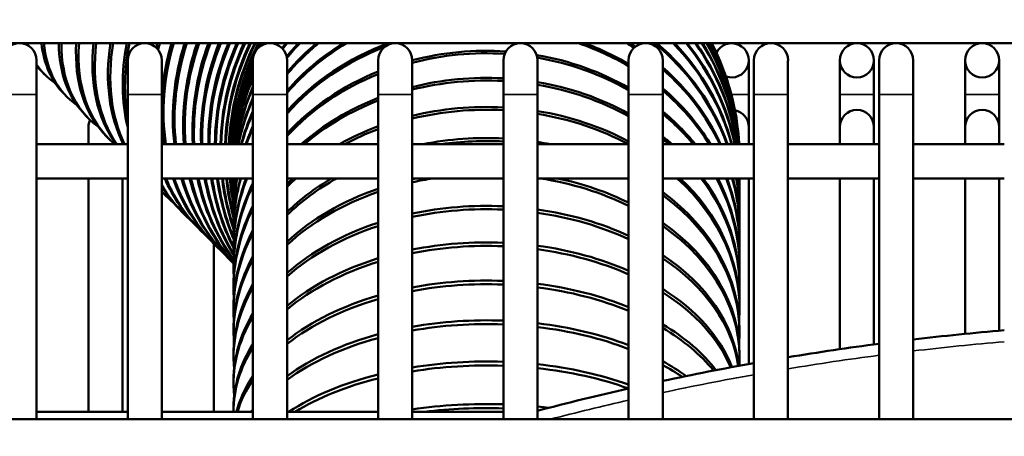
# Model space of a CAD drawing. Header units: inches. Extents: x 1 to 271, y 5 to 171.
# Tile 313 of 334: x 158.45 to 161.85, y 143.33 to 144.77. Entities that reach past the tile are written whole.
import ezdxf

# ---------------------------------------------------------------- set-up
doc = ezdxf.new("R2010")
doc.units = ezdxf.units.IN
doc.header["$LTSCALE"] = 8
doc.header["$MEASUREMENT"] = 0
for name, color, linetype, lineweight in [('Dimension (ANSI)', 7, 'Continuous', 25), ('Visible (ANSI)', 7, 'Continuous', 50), ('Visible Narrow (ANSI)', 7, 'Continuous', 35)]:
    doc.layers.add(name, color=color, linetype=linetype, lineweight=lineweight)
doc.styles.add('Dimension Text', font='tahoma.ttf')
doc.dimstyles.new('Dual Dimension', dxfattribs={"dimscale": 8, "dimtxt": 0.12, "dimasz": 0.098425, "dimexe": 0.125, "dimexo": 0.0625, "dimgap": 0.031496, "dimtad": 0, "dimtih": 1, "dimtoh": 1, "dimrnd": 1e-08, "dimzin": 4, "dimdsep": 46, "dimtxsty": 'Dimension Text', "dimcen": 0.09, "dimdle": 0.393701, "dimclrd": 256, "dimclre": 256, "dimclrt": 256, "dimadec": 0, "dimazin": 1, "dimtfac": 1, "dimtofl": 0, "dimtmove": 0, "dimatfit": 3, "dimfxl": 1, "dimtolj": 1, "dimtzin": 4, "dimlwd": -1, "dimlwe": -1, "dimarcsym": 0})

# ---------------------------------------------------------------- blocks, each defined once
blk = doc.blocks.new('*D10')
at = {"layer": 'Defpoints', "color": 0, "transparency": 16777216}
for p in [(179.2848, 157.7079), (123.1798, 140.6812), (179.2848, 140.6812)]:
    blk.add_point(p, dxfattribs=at)
at = {"layer": 'Dimension (ANSI)', "transparency": 16777216}
for p, q in [((123.1798, 141.1812), (123.1798, 158.7079)), ((179.2848, 141.1812), (179.2848, 158.7079)), ((123.9672, 157.7079), (146.443, 157.7079)), ((178.4974, 157.7079), (156.0215, 157.7079))]:
    blk.add_line(p, q, dxfattribs=at)
for points in [[(123.9672, 157.8392), (123.9672, 157.5767), (123.1798, 157.7079)], [(178.4974, 157.8392), (178.4974, 157.5767), (179.2848, 157.7079)]]:
    blk.add_solid(points, dxfattribs=at)
at = {"layer": 'Dimension (ANSI)', "transparency": 16777216, "insert": (151.2323, 157.7079), "char_height": 0.96, "attachment_point": 5, "style": 'Dimension Text'}
blk.add_mtext('\\A1;{\\H3.0x;(}\\S56.11^ 1425.1 mm;{\\H3.0x;)}', dxfattribs=at)

msp = doc.modelspace()

# ---------------------------------------------------------------- linework, layer by layer
at = {"layer": 'Visible (ANSI)'}
for p, q in [((172.3631, 144.6842), (152.4166, 144.6842)), ((158.5049, 144.5071), (158.5049, 144.6252)), ((158.8198, 144.6252), (158.8198, 144.5071)), ((158.938, 144.5071), (158.938, 144.6252)), ((159.2529, 144.6252), (159.2529, 144.5071)), ((159.371, 144.5071), (159.371, 144.6252)), ((159.686, 144.6252), (159.686, 144.5071)), ((159.8041, 144.5071), (159.8041, 144.6252)), ((160.1191, 144.6252), (160.1191, 144.5071)), ((160.2372, 144.5071), (160.2372, 144.6252)), ((160.5521, 144.6252), (160.5521, 144.5071)), ((160.6702, 144.5071), (160.6702, 144.6252)), ((160.9676, 144.5071), (160.9676, 144.6252)), ((160.9852, 144.6252), (160.9852, 144.5071)), ((161.1033, 144.5071), (161.1033, 144.6252)), ((161.2825, 144.6252), (161.2825, 144.5071)), ((161.4006, 144.5071), (161.4006, 144.6252)), ((161.4183, 144.6252), (161.4183, 144.5071)), ((161.5364, 144.5071), (161.5364, 144.6252)), ((161.7156, 144.6252), (161.7156, 144.5071)), ((161.8337, 144.5071), (161.8337, 144.6252)), ((158.5324, 144.5767), (158.5225, 144.5866)), ((158.6096, 144.4996), (158.6, 144.5092)), ((158.5049, 144.5071), (158.5049, 143.385)), ((158.8198, 144.5071), (158.8198, 143.385)), ((158.938, 144.5071), (158.938, 143.385)), ((159.2529, 144.5071), (159.2529, 143.385)), ((159.371, 144.5071), (159.371, 143.385)), ((159.686, 144.5071), (159.686, 143.385)), ((159.8041, 144.5071), (159.8041, 143.385)), ((160.1191, 144.5071), (160.1191, 143.385)), ((160.2372, 144.5071), (160.2372, 143.385)), ((160.5521, 144.5071), (160.5521, 143.385)), ((160.6702, 144.5071), (160.6702, 143.385)), ((160.9676, 144.5071), (160.9676, 144.3947)), ((160.9852, 144.5071), (160.9852, 143.385)), ((161.1033, 144.5071), (161.1033, 143.385)), ((161.2825, 144.5071), (161.2825, 144.3947)), ((161.4006, 144.5071), (161.4006, 144.3947)), ((161.4183, 144.5071), (161.4183, 143.385)), ((161.5364, 144.5071), (161.5364, 143.385)), ((161.7156, 144.5071), (161.7156, 144.3947)), ((161.8337, 144.5071), (161.8337, 144.3947)), ((158.6844, 144.4248), (158.6751, 144.4341)), ((158.6841, 144.3947), (158.6841, 144.3356)), ((160.9676, 144.3356), (160.9676, 144.3947)), ((161.2825, 144.3947), (161.2825, 144.3356)), ((161.4006, 144.3356), (161.4006, 144.3947)), ((161.7156, 144.3947), (161.7156, 144.3356)), ((161.8337, 144.3356), (161.8337, 144.3947)), ((158.7566, 144.3526), (158.7476, 144.3615)), ((158.5049, 144.3356), (158.8198, 144.3356)), ((158.938, 144.3356), (159.2529, 144.3356)), ((159.371, 144.3356), (159.686, 144.3356)), ((159.8041, 144.3356), (160.1191, 144.3356)), ((160.2372, 144.3356), (160.5521, 144.3356)), ((160.6702, 144.3356), (160.9852, 144.3356)), ((161.1033, 144.3356), (161.4183, 144.3356)), ((161.5364, 144.3356), (161.8513, 144.3356)), ((158.5049, 144.2175), (158.8198, 144.2175)), ((158.6841, 143.4104), (158.6841, 144.2175)), ((158.8022, 143.4104), (158.8022, 144.2175)), ((158.938, 144.2175), (159.2529, 144.2175)), ((159.186, 144.2058), (159.186, 144.2098)), ((159.371, 144.2175), (159.686, 144.2175)), ((159.8041, 144.2175), (160.1191, 144.2175)), ((160.2372, 144.2175), (160.5521, 144.2175)), ((160.6702, 144.2175), (160.9852, 144.2175)), ((160.936, 144.2058), (160.936, 144.2098)), ((160.9676, 143.5758), (160.9676, 144.2175)), ((161.1033, 144.2175), (161.4183, 144.2175)), ((161.2825, 143.627), (161.2825, 144.2175)), ((161.4006, 143.6435), (161.4006, 144.2175)), ((161.5364, 144.2175), (161.8513, 144.2175)), ((161.7156, 143.6798), (161.7156, 144.2175)), ((161.8337, 143.6907), (161.8337, 144.2175)), ((159.186, 144.1709), (159.186, 144.1757)), ((160.936, 144.1709), (160.936, 144.1757)), ((158.9558, 144.1534), (158.948, 144.1612)), ((159.186, 144.13), (159.186, 144.1355)), ((160.936, 144.13), (160.936, 144.1355)), ((159.0158, 144.0933), (159.0084, 144.1007)), ((159.186, 144.083), (159.186, 144.0893)), ((160.936, 144.083), (160.936, 144.0893)), ((159.0724, 144.0367), (159.0655, 144.0437)), ((159.186, 144.0301), (159.186, 144.0371)), ((160.936, 144.0301), (160.936, 144.0371)), ((159.1172, 143.4104), (159.1172, 143.992)), ((159.1254, 143.9837), (159.1189, 143.9902)), ((159.186, 143.9715), (159.186, 143.9792)), ((160.936, 143.9715), (160.936, 143.9792)), ((159.1747, 143.9344), (159.1687, 143.9404)), ((159.186, 143.9072), (159.186, 143.9157)), ((160.936, 143.9072), (160.936, 143.9157)), ((159.186, 143.8375), (159.186, 143.8466)), ((160.936, 143.8375), (160.936, 143.8466)), ((159.186, 143.7625), (159.186, 143.7723)), ((160.936, 143.7625), (160.936, 143.7723)), ((159.186, 143.6825), (159.186, 143.6929)), ((160.936, 143.6825), (160.936, 143.6929)), ((159.186, 143.5976), (159.186, 143.6086)), ((160.936, 143.5976), (160.936, 143.6086)), ((159.186, 143.508), (159.186, 143.5196)), ((159.186, 143.414), (159.186, 143.4262)), ((172.3631, 143.385), (152.3541, 143.385)), ((158.8198, 143.4104), (158.5049, 143.4104)), ((159.2529, 143.4104), (158.938, 143.4104)), ((159.686, 143.4104), (159.371, 143.4104)), ((160.1191, 143.4104), (159.8041, 143.4104))]:
    msp.add_line(p, q, dxfattribs=at)
for centre in [(161.3416, 144.6252), (161.7747, 144.6252)]:
    msp.add_circle(centre, 0.0591, dxfattribs=at)
for centre, radius, start, end in [((158.4458, 144.6252), 0.0591, 0, 180), ((158.8789, 144.6252), 0.0591, 0, 180), ((159.312, 144.6252), 0.0591, 0, 180), ((160.061, 144.2856), 0.875, 152.8976, 153.7994), ((159.745, 144.6252), 0.0591, 0, 180), ((160.1781, 144.6252), 0.0591, 0, 180), ((160.6112, 144.6252), 0.0591, 0, 180), ((160.061, 144.2856), 0.875, 3.2774, 27.1024), ((160.9085, 144.6252), 0.0591, 250.3005, 153.3679), ((161.0443, 144.6252), 0.0591, 0, 180), ((161.4773, 144.6252), 0.0591, 0, 180), ((160.061, 144.2856), 0.875, 157.4437, 176.7226), ((160.9085, 144.3947), 0.0591, 0, 78.9017), ((161.3416, 144.3947), 0.0591, 0, 180), ((161.7747, 144.3947), 0.0591, 0, 180), ((158.7432, 144.3947), 0.0591, 155.0039, 180), ((162.6423, 134.2766), 9.4488, 94.8018, 96.72145), ((162.6423, 134.2766), 9.4488, 97.44316, 99.37386), ((162.6423, 134.2766), 9.4488, 100.10053, 102.04672), ((162.6423, 134.2766), 9.4488, 102.78007, 104.74648)]:
    msp.add_arc(centre, radius, start, end, dxfattribs=at)
for centre, major_axis, ratio, start_param, end_param in [((159.1412, 145.2053), (-0.6187, -0.6187), 0.485302, 6.024061, 6.033256), ((159.1511, 145.1955), (-0.6187, -0.6187), 0.485302, 6.002292, 6.019944), ((159.2187, 145.1279), (-0.6187, -0.6187), 0.528964, 5.885437, 6.283185), ((159.2283, 145.1183), (-0.6187, -0.6187), 0.528964, 5.867829, 6.379551), ((159.2938, 145.0528), (-0.6187, -0.6187), 0.571268, 5.775012, 6.283185), ((159.3031, 145.0435), (-0.6187, -0.6187), 0.571268, 5.759854, 6.369673), ((159.3663, 144.9802), (-0.6187, -0.6187), 0.612106, 5.681993, 6.283185), ((159.3753, 144.9713), (-0.6187, -0.6187), 0.612106, 5.668524, 6.329765), ((159.4361, 144.9105), (-0.6187, -0.6187), 0.651372, 5.601132, 6.182017), ((159.4447, 144.9019), (-0.6187, -0.6187), 0.651372, 5.588943, 6.163701), ((159.5029, 144.8436), (-0.6187, -0.6187), 0.688967, 5.529448, 6.05817), ((159.5111, 144.8354), (-0.6187, -0.6187), 0.688967, 5.518293, 6.043456), ((159.5667, 144.7799), (0.6187, 0.6187), 0.724793, 2.323488, 2.727634), ((159.5745, 144.7721), (0.6187, 0.6187), 0.724793, 2.313213, 2.672339), ((159.6271, 144.7194), (0.6187, 0.6187), 0.758758, 2.26521, 2.266016), ((159.6345, 144.712), (0.6187, 0.6187), 0.758758, 2.255713, 2.255718), ((159.6842, 144.6624), (0.6187, 0.6187), 0.790776, 2.212184, 2.231229), ((159.6911, 144.6555), (0.6187, 0.6187), 0.790776, 2.2034, 2.231639), ((159.7441, 144.6024), (0.6187, 0.6187), 0.820763, 2.155715, 2.597924), ((159.7377, 144.6089), (0.6187, 0.6187), 0.820763, 2.163829, 2.411893), ((159.7874, 144.5591), (0.6187, 0.6187), 0.848644, 2.119739, 2.553557), ((159.7934, 144.5532), (0.6187, 0.6187), 0.848644, 2.112271, 2.545894), ((159.8334, 144.5132), (0.6187, 0.6187), 0.874347, 2.07964, 2.507057), ((159.8389, 144.5077), (0.6187, 0.6187), 0.874347, 2.072805, 2.50022), ((159.8753, 144.4712), (0.6187, 0.6187), 0.897805, 2.043351, 2.466228), ((159.8803, 144.4662), (0.6187, 0.6187), 0.897805, 2.037147, 2.460158), ((159.9133, 144.4333), (0.6187, 0.6187), 0.918958, 2.010765, 2.430521), ((159.9177, 144.4289), (0.6187, 0.6187), 0.918958, 2.005196, 2.425176), ((159.947, 144.3996), (0.6187, 0.6187), 0.937752, 1.98183, 2.399541), ((159.9509, 144.3956), (0.6187, 0.6187), 0.937752, 1.976908, 2.394896), ((159.9765, 144.37), (0.6187, 0.6187), 0.954139, 1.956535, 2.373006), ((159.9799, 144.3667), (0.6187, 0.6187), 0.954139, 1.952274, 2.369043), ((160.0017, 144.3449), (0.6187, 0.6187), 0.968077, 1.934902, 2.35071), ((160.0045, 144.342), (0.6187, 0.6187), 0.968077, 1.931316, 2.347416), ((160.0225, 144.3241), (0.6187, 0.6187), 0.97953, 1.916968, 2.332505), ((160.0248, 144.3218), (0.6187, 0.6187), 0.97953, 1.914075, 2.329875), ((160.0389, 144.3077), (0.6187, 0.6187), 0.988468, 1.902782, 2.31829), ((160.0406, 144.306), (0.6187, 0.6187), 0.988468, 1.900597, 2.316319), ((160.0508, 144.2958), (0.6187, 0.6187), 0.994869, 1.892394, 2.307992), ((160.0519, 144.2947), (0.6187, 0.6187), 0.994869, 1.890929, 2.30668), ((160.0581, 144.2884), (0.6187, 0.6187), 0.998717, 1.885846, 1.907583), ((160.0587, 144.2879), (0.6187, 0.6187), 0.998717, 1.885111, 1.904952), ((160.061, 144.2832), (0.875, 0), 0.998717, 2.664822, 2.678488), ((160.061, 144.2824), (-0.875, 0), 0.998717, 5.805371, 5.818497), ((160.061, 144.2744), (0.875, 0), 0.994869, 2.651388, 2.659356), ((160.061, 144.2728), (-0.875, 0), 0.994869, 5.790871, 5.798131), ((160.061, 144.2592), (0.875, 0), 0.988468, 2.627864, 2.630099), ((160.061, 144.2568), (-0.875, 0), 0.988468, 5.766238, 5.767991), ((160.061, 144.2376), (0.875, 0), 0.97953, 2.593508, 2.593562), ((160.061, 144.2344), (-0.875, 0), 0.97953, 5.730692, 5.730888), ((160.061, 144.2098), (0.875, 0), 0.968077, 2.547102, 2.552787), ((160.061, 144.2058), (-0.875, 0), 0.968077, 5.682969, 5.689942), ((160.061, 144.1757), (0.875, 0), 0.954139, 2.486704, 2.51234), ((160.061, 144.1709), (-0.875, 0), 0.954139, 5.621042, 5.649983), ((160.061, 144.1355), (0.875, 0), 0.937752, 2.409123, 2.481974), ((160.061, 144.13), (-0.875, 0), 0.937752, 5.541569, 5.621977), ((160.061, 144.083), (-0.875, 0), 0.918958, 5.43855, 5.620788), ((160.061, 144.0893), (0.875, 0), 0.918958, 2.308698, 2.479195), ((160.061, 144.0301), (-0.875, 0), 0.897805, 5.299285, 5.620788), ((160.061, 144.0371), (0.875, 0), 0.897805, 2.173698, 2.479195), ((160.061, 143.9792), (0.875, 0), 0.874347, 1.969646, 2.479195), ((160.061, 143.9715), (-0.875, 0), 0.874347, 5.084236, 5.084369), ((160.061, 143.9715), (-0.875, 0), 0.874347, 4.116419, 4.340541), ((160.061, 143.9792), (0.875, 0), 0.874347, 0.974827, 1.171946), ((160.061, 144.0301), (-0.875, 0), 0.897805, 4.090135, 4.125493), ((160.061, 144.0371), (0.875, 0), 0.897805, 0.941849, 0.967895), ((160.061, 144.083), (0.875, 0), 0.918958, 0.319595, 0.844635), ((160.061, 144.0893), (0.875, 0), 0.918958, 0.311341, 0.832895), ((160.061, 144.13), (0.875, 0), 0.937752, 0.253324, 0.741616), ((160.061, 144.1355), (0.875, 0), 0.937752, 0.246334, 0.73247), ((160.061, 144.1709), (0.875, 0), 0.954139, 0.19855, 0.662143), ((160.061, 144.1757), (0.875, 0), 0.954139, 0.192701, 0.654889), ((160.061, 144.2058), (0.875, 0), 0.968077, 0.153879, 0.600216), ((160.061, 144.2098), (0.875, 0), 0.968077, 0.149089, 0.59449), ((160.061, 144.2344), (0.875, 0), 0.97953, 0.11835, 0.552493), ((160.061, 144.2376), (0.875, 0), 0.97953, 0.114567, 0.548084), ((160.061, 144.2568), (0.875, 0), 0.988468, 0.091297, 0.516948), ((160.061, 144.2592), (0.875, 0), 0.988468, 0.088484, 0.513728), ((160.061, 144.2728), (0.875, 0), 0.994869, 0.072263, 0.492314), ((160.061, 144.2744), (0.875, 0), 0.994869, 0.070399, 0.490205), ((160.061, 144.2824), (0.875, 0), 0.998717, 0.060954, 0.477814), ((160.061, 144.2832), (0.875, 0), 0.998717, 0.060025, 0.47677), ((160.061, 143.9715), (-0.875, 0), 0.874347, 5.1266, 5.620788), ((160.061, 143.9157), (0.875, 0), 0.848644, 1.494378, 1.868769), ((160.061, 143.9072), (-0.875, 0), 0.848644, 4.640773, 5.01036), ((159.1511, 145.1955), (-0.6187, -0.6187), 0.485302, 6.180532, 6.391089), ((160.0581, 144.2884), (0.6187, 0.6187), 0.998717, 1.955992, 2.301568), ((160.0587, 144.2879), (0.6187, 0.6187), 0.998717, 1.957926, 2.300912), ((160.061, 144.2832), (-0.875, 0), 0.998717, 5.889503, 6.22316), ((160.061, 144.2824), (-0.875, 0), 0.998717, 5.889503, 6.222231), ((160.061, 143.9157), (0.875, 0), 0.848644, 0.974827, 1.371465), ((160.061, 143.9072), (-0.875, 0), 0.848644, 4.116419, 4.510548), ((159.1412, 145.2053), (-0.6187, -0.6187), 0.485302, 6.220403, 6.283185), ((160.061, 144.2744), (-0.875, 0), 0.994869, 5.889503, 6.212786), ((160.061, 144.2728), (-0.875, 0), 0.994869, 5.889503, 6.210922), ((160.061, 144.2592), (-0.875, 0), 0.988468, 5.889503, 6.194701), ((160.061, 144.2568), (-0.875, 0), 0.988468, 5.889503, 6.191889), ((160.061, 143.9157), (0.875, 0), 0.848644, 2.0137, 2.479195), ((160.061, 143.9072), (-0.875, 0), 0.848644, 5.155293, 5.620788), ((160.061, 144.0371), (0.875, 0), 0.897805, 0.389723, 0.800574), ((160.061, 144.0301), (-0.875, 0), 0.897805, 3.541032, 3.942167), ((160.061, 144.2376), (-0.875, 0), 0.97953, 5.889503, 6.168619), ((160.061, 144.2344), (-0.875, 0), 0.97953, 5.889503, 6.164835), ((160.061, 143.8466), (0.875, 0), 0.820763, 1.504374, 1.868768), ((160.061, 143.8375), (-0.875, 0), 0.820763, 4.645967, 5.01036), ((160.061, 143.8466), (0.875, 0), 0.820763, 0.974827, 1.368054), ((160.061, 144.2098), (-0.875, 0), 0.968077, 5.889503, 6.134096), ((160.061, 144.2058), (-0.875, 0), 0.968077, 5.889503, 6.129307), ((160.061, 143.8375), (-0.875, 0), 0.820763, 4.116419, 4.509646), ((160.061, 143.9792), (0.875, 0), 0.874347, 0.484585, 0.800574), ((160.061, 143.9715), (-0.875, 0), 0.874347, 3.637683, 3.942167), ((160.061, 144.1757), (-0.875, 0), 0.954139, 5.889503, 6.090484), ((160.061, 144.1709), (-0.875, 0), 0.954139, 5.889503, 6.084636), ((160.061, 143.8466), (0.875, 0), 0.820763, 2.0137, 2.392649), ((160.061, 143.8375), (-0.875, 0), 0.820763, 5.155293, 5.516721), ((160.061, 144.1355), (-0.875, 0), 0.937752, 5.889503, 6.036851), ((160.061, 144.13), (-0.875, 0), 0.937752, 5.889503, 6.029862), ((160.061, 143.7723), (0.875, 0), 0.790776, 1.504374, 1.868768), ((160.061, 143.7625), (-0.875, 0), 0.790776, 4.645967, 5.01036), ((160.061, 143.7723), (0.875, 0), 0.790776, 0.974827, 1.368054), ((160.061, 143.7625), (-0.875, 0), 0.790776, 4.117558, 4.509646), ((160.061, 143.9157), (0.875, 0), 0.848644, 0.60109, 0.800574), ((159.7377, 144.6089), (0.6187, 0.6187), 0.820763, 2.496744, 2.606501), ((160.061, 143.9072), (-0.875, 0), 0.848644, 3.756569, 3.942167), ((160.061, 144.0893), (-0.875, 0), 0.918958, 5.889503, 5.971845), ((160.061, 144.083), (-0.875, 0), 0.918958, 5.889503, 5.96359), ((160.061, 143.7723), (0.875, 0), 0.790776, 2.0137, 2.190434), ((160.061, 143.7625), (-0.875, 0), 0.790776, 5.155293, 5.30722), ((160.061, 144.0371), (-0.875, 0), 0.897805, 5.889503, 5.893462), ((160.061, 143.6929), (0.875, 0), 0.758758, 1.504374, 1.824222), ((160.061, 143.6825), (-0.875, 0), 0.758758, 4.645967, 4.892873), ((160.061, 143.6929), (0.875, 0), 0.758758, 1.31737, 1.368054), ((160.061, 143.8466), (0.875, 0), 0.820763, 0.748944, 0.800574), ((160.061, 143.8375), (-0.875, 0), 0.820763, 3.908057, 3.942167), ((159.6842, 144.6624), (-0.6187, -0.6187), 0.790776, 5.980688, 6.283185), ((159.6911, 144.6555), (-0.6187, -0.6187), 0.790776, 5.970094, 6.329886), ((159.7377, 144.6089), (-0.6187, -0.6187), 0.820763, 5.910584, 6.283185), ((159.7441, 144.6024), (-0.6187, -0.6187), 0.820763, 5.901351, 6.325121), ((159.7874, 144.5591), (-0.6187, -0.6187), 0.848644, 5.850637, 6.283185), ((159.7934, 144.5532), (-0.6187, -0.6187), 0.848644, 5.842521, 6.304493), ((159.8334, 144.5132), (-0.6187, -0.6187), 0.874347, 5.798895, 6.228592), ((159.8389, 144.5077), (-0.6187, -0.6187), 0.874347, 5.791745, 6.217698), ((159.8753, 144.4712), (-0.6187, -0.6187), 0.897805, 5.754081, 6.14556), ((159.8803, 144.4662), (-0.6187, -0.6187), 0.897805, 5.747795, 6.134892), ((159.9133, 144.4333), (-0.6187, -0.6187), 0.918958, 5.715319, 6.065302), ((159.9177, 144.4289), (-0.6187, -0.6187), 0.918958, 5.709829, 6.054419), ((159.947, 144.3996), (-0.6187, -0.6187), 0.937752, 5.681993, 5.987248), ((159.9509, 144.3956), (-0.6187, -0.6187), 0.937752, 5.677252, 5.976648), ((159.9765, 144.37), (-0.6187, -0.6187), 0.954139, 5.653661, 5.913759), ((159.9799, 144.3667), (-0.6187, -0.6187), 0.954139, 5.649637, 5.902785), ((160.0017, 144.3449), (0.6187, 0.6187), 0.968077, 2.488408, 2.698702), ((160.0045, 144.342), (0.6187, 0.6187), 0.968077, 2.48508, 2.688499), ((160.0225, 144.3241), (0.6187, 0.6187), 0.97953, 2.46919, 2.628527), ((160.0248, 144.3218), (0.6187, 0.6187), 0.97953, 2.46654, 2.618174), ((160.0389, 144.3077), (0.6187, 0.6187), 0.988468, 2.454245, 2.560457), ((160.0406, 144.306), (0.6187, 0.6187), 0.988468, 2.452266, 2.550153), ((160.0508, 144.2958), (0.6187, 0.6187), 0.994869, 2.443459, 2.494036), ((160.0519, 144.2947), (0.6187, 0.6187), 0.994869, 2.442142, 2.484103), ((160.061, 143.9715), (-0.875, 0), 0.874347, 5.955757, 6.320201), ((160.061, 144.0301), (-0.875, 0), 0.897805, 6.042309, 6.316004), ((160.061, 144.083), (-0.875, 0), 0.918958, 6.1151, 6.312024), ((160.061, 144.13), (-0.875, 0), 0.937752, 6.176302, 6.308225), ((160.061, 144.1709), (-0.875, 0), 0.954139, 6.22738, 6.304578), ((160.061, 144.2058), (-0.875, 0), 0.968077, 6.269347, 6.301055), ((160.061, 144.2098), (-0.875, 0), 0.968077, 6.274082, 6.283185), ((160.061, 144.1757), (-0.875, 0), 0.954139, 6.233125, 6.283185), ((160.061, 144.1355), (-0.875, 0), 0.937752, 6.183111, 6.283185), ((160.061, 144.0893), (-0.875, 0), 0.918958, 6.123054, 6.283185), ((160.061, 144.0371), (-0.875, 0), 0.897805, 6.051535, 6.283185), ((160.061, 143.9792), (-0.875, 0), 0.874347, 5.966457, 6.283185), ((160.061, 143.7723), (0.875, 0), 0.790776, 2.442672, 2.479195), ((160.061, 143.7625), (-0.875, 0), 0.790776, 5.565628, 5.620788), ((160.061, 143.6825), (-0.875, 0), 0.758758, 5.346064, 5.620788), ((160.061, 143.6929), (0.875, 0), 0.758758, 2.230524, 2.479195), ((160.061, 143.5976), (-0.875, 0), 0.724793, 4.92486, 5.01036), ((160.061, 143.6086), (0.875, 0), 0.724793, 1.854123, 1.868768), ((160.061, 143.5976), (-0.875, 0), 0.724793, 4.116419, 4.499918), ((160.061, 143.6086), (0.875, 0), 0.724793, 0.974827, 1.28747), ((160.061, 143.7625), (0.875, 0), 0.790776, 6.231813, 7.000742), ((160.061, 143.7723), (0.875, 0), 0.790776, 0, 0.698921), ((160.061, 143.8375), (0.875, 0), 0.820763, 6.236948, 6.840763), ((160.061, 143.8466), (0.875, 0), 0.820763, 0, 0.542647), ((160.061, 143.9072), (0.875, 0), 0.848644, 6.241714, 6.714298), ((160.061, 143.9157), (0.875, 0), 0.848644, 0, 0.418603), ((160.061, 143.9715), (0.875, 0), 0.874347, 6.24617, 6.610613), ((160.061, 143.9792), (0.875, 0), 0.874347, 0, 0.316728), ((160.061, 144.0301), (0.875, 0), 0.897805, 6.250367, 6.524062), ((160.061, 144.0371), (0.875, 0), 0.897805, 0, 0.231651), ((160.061, 144.083), (0.875, 0), 0.918958, 6.254347, 6.451271), ((160.061, 144.0893), (0.875, 0), 0.918958, 0, 0.160131), ((160.061, 144.13), (0.875, 0), 0.937752, 6.258145, 6.390068), ((160.061, 144.1355), (0.875, 0), 0.937752, 0, 0.100074), ((160.061, 144.1709), (0.875, 0), 0.954139, 6.261793, 6.338991), ((160.061, 144.1757), (0.875, 0), 0.954139, 0, 0.05006), ((160.061, 144.2058), (0.875, 0), 0.968077, 6.265315, 6.297024), ((160.061, 144.2098), (0.875, 0), 0.968077, 0, 0.009103), ((159.6345, 144.712), (-0.6187, -0.6187), 0.758758, 6.092252, 6.335022), ((159.6271, 144.7194), (-0.6187, -0.6187), 0.758758, 6.113259, 6.283185), ((159.5745, 144.7721), (-0.6187, -0.6187), 0.724793, 6.242318, 6.340601), ((159.5667, 144.7799), (-0.6187, -0.6187), 0.724793, 6.260506, 6.283185), ((160.061, 143.9072), (-0.875, 0), 0.848644, 5.889503, 6.324657), ((160.061, 143.9157), (-0.875, 0), 0.848644, 5.889503, 6.283185), ((160.061, 143.6086), (0.875, 0), 0.724793, 2.0137, 2.479195), ((160.061, 143.5976), (-0.875, 0), 0.724793, 5.155293, 5.620788), ((160.061, 143.6929), (0.875, 0), 0.758758, 0, 0.800574), ((160.061, 143.6825), (0.875, 0), 0.758758, 6.226233, 7.08376), ((160.061, 143.8375), (-0.875, 0), 0.820763, 5.889503, 6.329422), ((160.061, 143.8466), (-0.875, 0), 0.820763, 5.889503, 6.283185), ((160.061, 143.5196), (0.875, 0), 0.688967, 1.504374, 1.868768), ((160.061, 143.508), (-0.875, 0), 0.688967, 4.645967, 5.01036), ((160.061, 143.5196), (0.875, 0), 0.688967, 0.974827, 1.368054), ((160.061, 143.508), (-0.875, 0), 0.688967, 4.116419, 4.509646), ((160.061, 143.7723), (-0.875, 0), 0.790776, 5.889503, 6.283185), ((160.061, 143.5196), (0.875, 0), 0.688967, 2.0137, 2.479195), ((160.061, 143.508), (-0.875, 0), 0.688967, 5.155293, 5.620788), ((160.061, 143.6086), (0.875, 0), 0.724793, 0, 0.800574), ((160.061, 143.5976), (0.875, 0), 0.724793, 6.23953, 7.08376), ((160.061, 143.7625), (-0.875, 0), 0.790776, 5.889503, 6.334558), ((160.061, 143.4262), (0.875, 0), 0.651372, 1.504374, 1.868768), ((160.061, 143.414), (-0.875, 0), 0.651372, 4.645967, 5.01036), ((160.061, 143.4262), (0.875, 0), 0.651372, 0.974827, 1.368054), ((160.061, 143.414), (-0.875, 0), 0.651372, 4.116419, 4.509646), ((160.061, 143.6825), (-0.875, 0), 0.758758, 5.889503, 6.340137), ((160.061, 143.6929), (-0.875, 0), 0.758758, 5.889503, 6.283185), ((160.061, 143.4262), (0.875, 0), 0.651372, 2.0137, 2.479195), ((160.061, 143.5196), (0.875, 0), 0.688967, 0.082856, 0.800574), ((160.061, 143.508), (0.875, 0), 0.688967, 0.101709, 0.800574), ((160.061, 143.414), (-0.875, 0), 0.651372, 5.155293, 5.620788), ((160.061, 143.3285), (0.875, 0), 0.612106, 1.504374, 1.868768), ((160.061, 143.5976), (-0.875, 0), 0.724793, 5.889503, 6.346255), ((160.061, 143.6086), (-0.875, 0), 0.724793, 5.889503, 6.283185), ((160.061, 143.3159), (-0.875, 0), 0.612106, 4.645967, 5.01036), ((160.061, 143.3285), (0.875, 0), 0.612106, 0.974827, 1.368054), ((160.061, 143.3159), (-0.875, 0), 0.612106, 4.116419, 4.509646), ((160.061, 143.4262), (0.875, 0), 0.651372, 0.24636, 0.800574), ((160.061, 143.3285), (0.875, 0), 0.612106, 2.0137, 2.479195), ((160.061, 143.3159), (-0.875, 0), 0.612106, 5.155293, 5.620788), ((160.061, 143.414), (0.875, 0), 0.651372, 0.266841, 0.800574), ((160.061, 143.508), (-0.875, 0), 0.688967, 5.889503, 6.353029), ((160.061, 143.5196), (-0.875, 0), 0.688967, 5.889503, 6.283185), ((160.061, 143.2269), (0.875, 0), 0.571268, 1.504374, 1.868768), ((160.061, 143.2138), (-0.875, 0), 0.571268, 4.645967, 5.01036), ((160.061, 143.2269), (0.875, 0), 0.571268, 0.974827, 1.368054), ((160.061, 143.2138), (-0.875, 0), 0.571268, 4.116419, 4.509646), ((160.061, 143.3285), (0.875, 0), 0.612106, 0.435907, 0.800574), ((160.061, 143.3159), (-0.875, 0), 0.612106, 3.600255, 3.942167), ((160.061, 143.2269), (0.875, 0), 0.571268, 2.0137, 2.479195), ((160.061, 143.2138), (-0.875, 0), 0.571268, 5.155293, 5.620788), ((160.061, 143.414), (-0.875, 0), 0.651372, 5.889503, 6.289508), ((160.061, 143.4262), (-0.875, 0), 0.651372, 5.889503, 6.283185), ((160.061, 143.1216), (0.875, 0), 0.528964, 1.504374, 1.868768), ((160.061, 143.108), (-0.875, 0), 0.528964, 4.645967, 5.01036), ((160.061, 143.1216), (0.875, 0), 0.528964, 0.974827, 1.368054), ((160.061, 143.108), (-0.875, 0), 0.528964, 4.117031, 4.509646), ((160.061, 143.2269), (0.875, 0), 0.571268, 0.662101, 0.800574), ((160.061, 143.2138), (-0.875, 0), 0.571268, 3.829836, 3.942167), ((160.061, 143.3285), (-0.875, 0), 0.612106, 5.889503, 6.129649), ((160.061, 143.3159), (-0.875, 0), 0.612106, 5.889503, 6.105698), ((160.061, 143.1216), (0.875, 0), 0.528964, 2.0137, 2.467672), ((160.061, 143.108), (-0.875, 0), 0.528964, 5.155293, 5.57113), ((160.061, 143.0128), (0.875, 0), 0.485302, 1.504374, 1.868768), ((160.061, 142.9988), (-0.875, 0), 0.485302, 4.645967, 4.961104), ((160.061, 143.0128), (0.875, 0), 0.485302, 1.322032, 1.368054), ((160.061, 143.2269), (-0.875, 0), 0.571268, 5.889503, 5.907239), ((160.061, 142.9988), (-0.875, 0), 0.485302, 4.507643, 4.509646)]:
    msp.add_ellipse(centre, major_axis=major_axis, ratio=ratio, start_param=start_param, end_param=end_param, dxfattribs=at)
at = {"layer": 'Visible Narrow (ANSI)'}
for p, q in [((158.5049, 144.5071), (158.3868, 144.5071)), ((158.938, 144.5071), (158.8198, 144.5071)), ((159.371, 144.5071), (159.2529, 144.5071)), ((159.8041, 144.5071), (159.686, 144.5071)), ((160.2372, 144.5071), (160.1191, 144.5071)), ((160.6702, 144.5071), (160.5521, 144.5071)), ((160.9676, 144.5071), (160.9075, 144.5071)), ((161.1033, 144.5071), (160.9852, 144.5071)), ((161.4006, 144.5071), (161.2825, 144.5071)), ((161.5364, 144.5071), (161.4183, 144.5071)), ((161.8337, 144.5071), (161.7156, 144.5071))]:
    msp.add_line(p, q, dxfattribs=at)
for start, end in [(94.82194, 96.7497), (97.47448, 99.41344), (100.14324, 102.09789), (102.83445, 104.53151)]:
    msp.add_arc((162.6423, 134.2766), 9.4094, start, end, dxfattribs=at)

# ---------------------------------------------------------------- dimensions: what is measured, and where the dimension line sits
at = {"layer": 'Dimension (ANSI)'}
dim = msp.add_linear_dim(base=(179.28481, 157.70793), p1=(123.17977, 140.68124), p2=(179.28481, 140.68124), angle=180, text='{\\H3.0x;(}\\S<>^ 1425.1 mm;{\\H3.0x;)}', dimstyle='Dual Dimension', override={"dimgap": 0.031496, "dimtih": 0, "dimtoh": 0, "dimdec": 2, "dimpost": '\\X', "dimtol": 0, "dimlim": 0, "dimtp": 0, "dimtm": 0, "dimtdec": 2, "dimatfit": 1}, dxfattribs=at)
dim.commit()
dim.dimension.update_dxf_attribs({"geometry": '*D10', "text_midpoint": (151.23229, 157.70793), "dimtype": 160})

doc.saveas('drawing.dxf')
